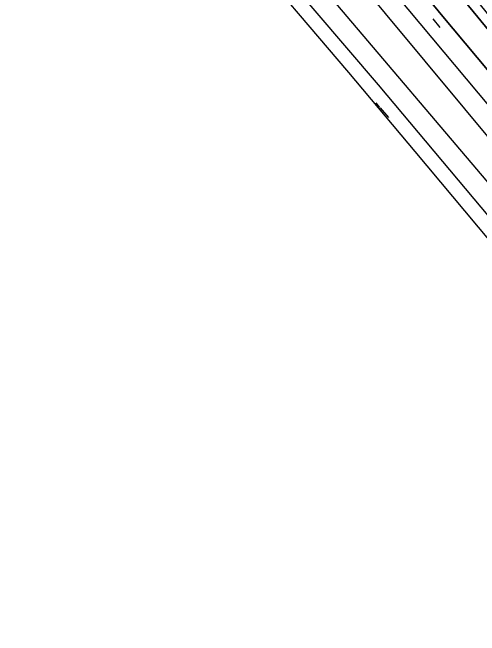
# Model space of a CAD drawing. Extents: x 159888 to 160761, y 384031 to 384750.
# Drawn here: x 159906.3 to 160002.8, y 384311.4 to 384440.1 of the extents above; entities that cross this region are included whole.
import ezdxf

# ---------------------------------------------------------------- set-up
doc = ezdxf.new("R2010")
doc.units = 0
for name, color, linetype in [('IMGEO_Geluidsscherm', 7, 'Continuous'), ('IMGEO_Hek', 7, 'Continuous'), ('IMGEO_Spoor', 7, 'Continuous'), ('IMGEO_Spoorbaan_halfverhard', 7, 'Continuous'), ('IMGEO_Struiken', 7, 'Continuous')]:
    doc.layers.add(name, color=color, linetype=linetype)

msp = doc.modelspace()

# ---------------------------------------------------------------- linework, layer by layer
at = {"layer": 'IMGEO_Geluidsscherm'}
msp.add_lwpolyline([(159928.14, 384520), (159956.3, 384486.06), (159984.45, 384452.39), (159994.86, 384439.66), (160057.87, 384364.37), (160058.58, 384363.52), (160186.92, 384210.17), (160187.62, 384209.32), (160209.14, 384183.62), (160224.18, 384165.6), (160273.86, 384106.4), (160304.38, 384069.77), (160308.05, 384065.41), (160311.65, 384061.14)], dxfattribs=at)
at = {"layer": 'IMGEO_Hek'}
for points in [[(159993.09, 384438.79), (159994.57, 384436.95)], [(159982.18, 384420.48), (159981.42, 384421.42)], [(159982.22, 384420.42), (159983.96, 384418.4)]]:
    msp.add_lwpolyline(points, dxfattribs=at)
at = {"layer": 'IMGEO_Spoor'}
for points in [[(159920.54, 384522.03), (159933.61, 384506.16), (159966.33, 384466.67), (160096.34, 384311.28)], [(159917.5, 384519.49), (159923.77, 384511.88), (159975.05, 384449.8), (160007.84, 384410.37), (160069.03, 384337.3), (160092.96, 384308.5)], [(159911.08, 384514.13), (159965.63, 384450.73), (160011.8, 384396.28), (160059.06, 384339.67), (160080.41, 384314.36)], [(159907.83, 384511.42), (159936.43, 384478.24), (159981.82, 384425.16), (160039.29, 384356.6)]]:
    msp.add_lwpolyline(points, dxfattribs=at)
at = {"layer": 'IMGEO_Spoorbaan_halfverhard'}
msp.add_lwpolyline([(160186.92, 384210.17), (160058.58, 384363.52), (160058.5, 384363.45), (160057.79, 384364.29), (160057.88, 384364.36), (159994.86, 384439.66), (159984.45, 384452.39), (159956.3, 384486.06), (159929.88, 384517.35), (159929.87, 384517.37), (159928.66, 384518.8), (159927.89, 384519.69), (159926.38, 384518.56), (159922.39, 384523.58), (159906.29, 384510.13), (159907.6, 384508.1), (159907.34, 384507.91), (159975.71, 384427.72), (159989.39, 384411.37), (160103.57, 384274.89), (160218.42, 384137.97)], dxfattribs=at)
at = {"layer": 'IMGEO_Struiken'}
msp.add_lwpolyline([(159936.85, 384524.48), (159928.66, 384518.8), (159929.87, 384517.37), (159929.88, 384517.35), (159956.3, 384486.06), (159984.45, 384452.39), (159994.86, 384439.66), (160057.88, 384364.36), (160058.02, 384364.48), (160058.1, 384364.55), (160061.46, 384367.36), (160014.14, 384424.8), (159983.61, 384462.01), (159982.49, 384463.45), (159978.25, 384469.38), (159976.08, 384472.17), (159967.34, 384482.96), (159953.06, 384501.11), (159938.86, 384518.99), (159937.98, 384520.57), (159937.5, 384522.01), (159937.58, 384523.27)], close=True, dxfattribs=at)
msp.add_lwpolyline([(159983.61, 384462.01), (160014.14, 384424.8), (160061.46, 384367.36), (160063.25, 384368.85), (160032.13, 384405.96), (160014.52, 384427.41), (159988.68, 384459.31)], dxfattribs=at)

doc.saveas('drawing.dxf')
